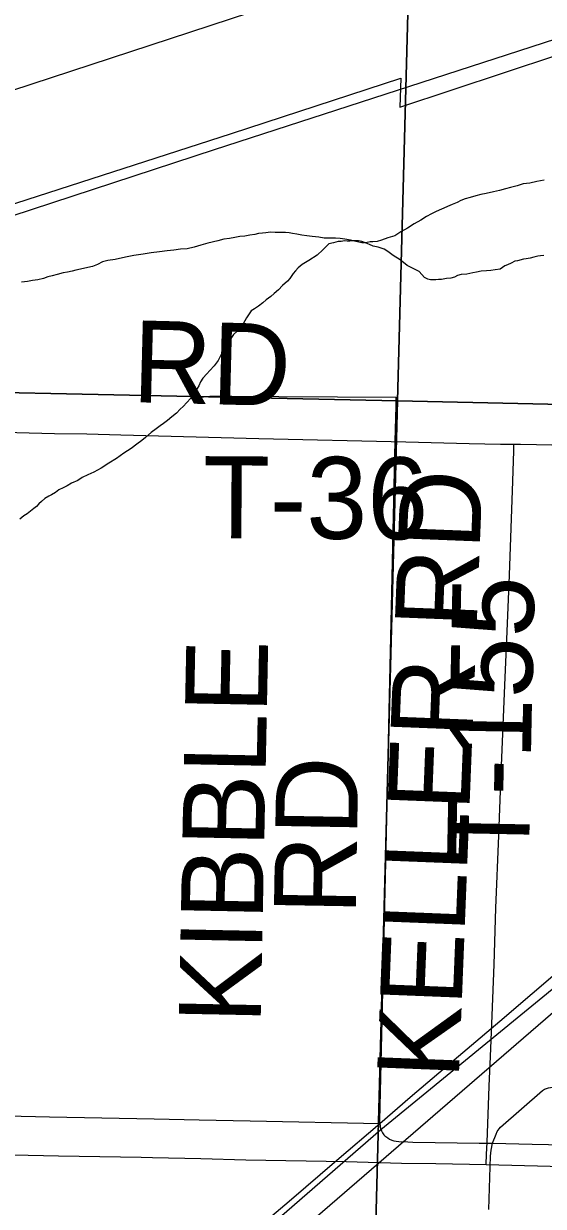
# Model space of a CAD drawing. Extents: x 2.4 to 73.1, y 4.5 to 25.6.
# Drawn here: x 47.4624 to 47.6426, y 21.7941 to 22.2043 of the extents above; entities that cross this region are included whole.
import ezdxf

# ---------------------------------------------------------------- set-up
doc = ezdxf.new("R2010")
doc.units = 0
for name, color, linetype in [('GM_X_City_Street', 7, 'Continuous'), ('GM_X_County_Road', 7, 'Continuous'), ('GM_X_Minor_River', 7, 'Continuous'), ('GM_X_Rail_Line', 7, 'Continuous'), ('GM_X_Section', 7, 'Continuous'), ('GM_X_Township_Road', 7, 'Continuous'), ('GM_X_Township_Road_Text', 7, 'Continuous')]:
    doc.layers.add(name, color=color, linetype=linetype)

msp = doc.modelspace()

# ---------------------------------------------------------------- linework, layer by layer
at = {"layer": 'GM_X_City_Street'}
for points in [[(47.62499, 21.81598), (47.62627, 21.81911), (47.62668, 21.81997), (47.62696, 21.82046), (47.62729, 21.82096), (47.62783, 21.82154), (47.64237, 21.83425), (47.64307, 21.83471), (47.64373, 21.83499), (47.64447, 21.8352), (47.64516, 21.83533), (47.6462, 21.83536), (47.65632, 21.83537), (47.66087, 21.83531), (47.66921, 21.8352)], [(47.58587, 21.82283), (47.58621, 21.82107), (47.58645, 21.8203), (47.58684, 21.81952), (47.58733, 21.81882), (47.58764, 21.81852), (47.58797, 21.81825), (47.58869, 21.81778), (47.58932, 21.81742), (47.59009, 21.81707), (47.59083, 21.81683), (47.59164, 21.81665), (47.59246, 21.81658), (47.59563, 21.81645), (47.59738, 21.81636), (47.60517, 21.81619), (47.62041, 21.81602), (47.62499, 21.81598), (47.63874, 21.81567), (47.65582, 21.81527)], [(47.62376, 21.79301), (47.62428, 21.81151), (47.62454, 21.81351), (47.62499, 21.81598)]]:
    msp.add_lwpolyline(points, dxfattribs=at)
at = {"layer": 'GM_X_County_Road'}
for points in [[(46.57857, 21.85748), (47.53448, 22.1662), (47.59323, 22.18537), (47.59291, 22.17528), (47.64728, 22.19332), (47.68697, 22.20649), (47.72734, 22.21988), (47.78057, 22.23785), (47.84598, 22.25948), (47.84617, 22.26928), (47.88614, 22.28218), (47.91889, 22.29325)], [(47.91435, 22.19839), (47.84403, 22.18365), (47.84225, 22.13492), (47.71788, 22.13648), (47.7165, 22.07305), (47.82869, 22.07324), (47.84447, 22.07298), (47.89417, 22.07275), (47.58633, 21.82057), (47.49555, 21.74172)], [(47.58587, 21.82283), (47.59645, 21.83192), (47.60642, 21.84035), (47.6275, 21.85827), (47.64993, 21.87749)], [(47.49371, 21.74383), (47.50012, 21.74939), (47.50771, 21.75583), (47.53762, 21.78159), (47.54542, 21.78827), (47.55446, 21.79587), (47.57098, 21.81004), (47.58587, 21.82283)], [(47.44807, 21.81219), (47.47448, 21.81153), (47.50308, 21.81109), (47.50711, 21.811), (47.52389, 21.81061), (47.53943, 21.81014), (47.57424, 21.8096), (47.5935, 21.80906), (47.60532, 21.80888), (47.62278, 21.80862)], [(47.62278, 21.80862), (47.67616, 21.80715), (47.71003, 21.80626), (47.74203, 21.80543), (47.77529, 21.80458), (47.81561, 21.80388), (47.83014, 21.80378), (47.83658, 21.80381), (47.84334, 21.80391), (47.84701, 21.80403), (47.8499, 21.80415), (47.85274, 21.8043)]]:
    msp.add_lwpolyline(points, dxfattribs=at)
at = {"layer": 'GM_X_Minor_River'}
for points in [[(47.25808, 21.52633), (48.20114, 22.34109)], [(47.6429, 22.15002), (47.64042, 22.14952), (47.63794, 22.14901), (47.63565, 22.14869), (47.63354, 22.14798), (47.63125, 22.14747), (47.62953, 22.14694), (47.62743, 22.14643), (47.62533, 22.14591), (47.62284, 22.1454), (47.62094, 22.14507), (47.61921, 22.14455), (47.6173, 22.14403), (47.61558, 22.1435), (47.61405, 22.14297), (47.6127, 22.14224), (47.61097, 22.14153), (47.60943, 22.14081), (47.60809, 22.14027), (47.60655, 22.13955), (47.60521, 22.13902), (47.60386, 22.13829), (47.60213, 22.13738), (47.6002, 22.1361), (47.59789, 22.13483), (47.59557, 22.13337), (47.59326, 22.1321), (47.59114, 22.13064), (47.58865, 22.12994), (47.58654, 22.12923), (47.58501, 22.1287), (47.58349, 22.12855), (47.58254, 22.12858), (47.58158, 22.12841), (47.58063, 22.12825), (47.57968, 22.12827), (47.5776, 22.1287), (47.57571, 22.12913), (47.57383, 22.12956), (47.57212, 22.12979), (47.5706, 22.12983), (47.56908, 22.12987), (47.56662, 22.12993), (47.56472, 22.13017), (47.56245, 22.13042), (47.56056, 22.13065), (47.55885, 22.13089), (47.55716, 22.13131), (47.55564, 22.13154), (47.55451, 22.13176), (47.55318, 22.13179), (47.55128, 22.13184), (47.54957, 22.13188), (47.54805, 22.13192), (47.54634, 22.13178), (47.5452, 22.13161), (47.54386, 22.13146), (47.54253, 22.13111), (47.54081, 22.13097), (47.53909, 22.13063), (47.53738, 22.13048), (47.53566, 22.13015), (47.53376, 22.12982), (47.53185, 22.12948), (47.52975, 22.12897), (47.52631, 22.12811), (47.52382, 22.12741), (47.52152, 22.12671), (47.51904, 22.1262), (47.51676, 22.12607), (47.51447, 22.12575), (47.51219, 22.12543), (47.50952, 22.12512), (47.50666, 22.12481), (47.5038, 22.12431), (47.50056, 22.12382), (47.4977, 22.12333), (47.49407, 22.12247), (47.49159, 22.12215), (47.48968, 22.12163), (47.48795, 22.12073), (47.48622, 22.12001), (47.48049, 22.11883), (47.47915, 22.11848), (47.47763, 22.11814), (47.4761, 22.1178), (47.474, 22.11728), (47.47227, 22.11676), (47.47074, 22.11642), (47.46921, 22.11589), (47.4673, 22.11537), (47.4654, 22.11522), (47.46368, 22.11489), (47.46158, 22.11456)], [(47.57969, 22.12875), (47.57856, 22.12897), (47.57666, 22.12901), (47.57551, 22.12885), (47.57457, 22.12888), (47.57362, 22.1289), (47.57247, 22.12874), (47.57152, 22.12876), (47.5698, 22.12824), (47.56827, 22.1279), (47.56613, 22.12586), (47.56419, 22.12401), (47.56129, 22.12219), (47.55898, 22.12073), (47.55762, 22.11962), (47.55664, 22.11851), (47.55586, 22.11758), (47.55468, 22.1159), (47.5539, 22.11497), (47.55215, 22.11349), (47.55078, 22.11201), (47.54923, 22.11072), (47.54806, 22.10961), (47.54652, 22.10851), (47.54535, 22.1074), (47.5438, 22.1063), (47.54245, 22.10538), (47.54129, 22.10465), (47.53971, 22.10222), (47.53852, 22.10016), (47.53734, 22.09848), (47.53637, 22.09756), (47.5352, 22.09645), (47.53362, 22.09421), (47.53283, 22.09271), (47.53202, 22.09102), (47.53085, 22.08953), (47.52985, 22.08747), (47.52847, 22.0856), (47.52691, 22.08393), (47.52593, 22.08282), (47.52457, 22.08134), (47.52377, 22.08003), (47.52317, 22.07871), (47.52258, 22.07778), (47.52217, 22.07684), (47.52119, 22.07553), (47.52021, 22.07423), (47.51767, 22.07144), (47.5167, 22.07052), (47.51534, 22.06922), (47.51378, 22.06794), (47.51223, 22.06664), (47.51087, 22.06554), (47.50972, 22.06481), (47.50836, 22.0637), (47.50662, 22.06242), (47.50468, 22.06076), (47.50332, 22.05965), (47.50158, 22.05837), (47.49964, 22.0569), (47.49713, 22.05525), (47.49462, 22.05342), (47.49192, 22.05178), (47.48922, 22.05013), (47.48671, 22.04868), (47.4846, 22.04778), (47.48268, 22.04688), (47.48113, 22.04578), (47.47902, 22.04489), (47.47748, 22.04397), (47.47613, 22.04325), (47.47459, 22.04253), (47.47343, 22.04161), (47.47208, 22.04088), (47.47112, 22.04034), (47.46977, 22.03961), (47.4686, 22.0385), (47.46764, 22.03777), (47.46685, 22.03684), (47.46589, 22.0361), (47.46472, 22.03518), (47.46356, 22.03426), (47.4624, 22.03353), (47.46104, 22.03243)], [(47.64282, 22.12392), (47.64167, 22.12376), (47.64072, 22.12359), (47.63938, 22.12325), (47.63804, 22.1229), (47.63671, 22.12275), (47.63576, 22.12258), (47.63365, 22.12206), (47.6327, 22.1219), (47.63154, 22.12117), (47.6302, 22.12063), (47.62924, 22.12028), (47.62769, 22.11918), (47.62598, 22.11884), (47.62445, 22.11869), (47.62293, 22.11854), (47.62103, 22.1184), (47.6195, 22.11805), (47.61817, 22.1179), (47.61606, 22.11738), (47.61416, 22.11724), (47.61282, 22.11689), (47.61186, 22.11635), (47.61052, 22.116), (47.609, 22.11585), (47.60728, 22.11551), (47.60633, 22.11554), (47.60538, 22.11537), (47.60348, 22.11542), (47.60253, 22.11563), (47.60141, 22.11623), (47.59957, 22.11837), (47.59544, 22.12037), (47.59302, 22.12233), (47.59059, 22.12391), (47.58872, 22.12529), (47.58741, 22.12608), (47.58534, 22.12671), (47.58364, 22.12713), (47.58232, 22.12773), (47.58063, 22.12834), (47.57969, 22.12875)]]:
    msp.add_lwpolyline(points, dxfattribs=at)
at = {"layer": 'GM_X_Rail_Line'}
for points in [[(46.37711, 21.82964), (47.12758, 22.0728), (48.07818, 22.38437), (48.43367, 22.49981), (48.47937, 22.5158), (48.52401, 22.53278), (48.5733, 22.55674), (48.61543, 22.57739), (48.65067, 22.59609), (48.67554, 22.61161), (48.7021, 22.62796), (48.72324, 22.64236), (48.75853, 22.66792)], [(46.57802, 21.84905), (47.52862, 22.16062), (47.88411, 22.27606), (47.92982, 22.29205)]]:
    msp.add_lwpolyline(points, dxfattribs=at)
at = {"layer": 'GM_X_Section'}
for points in [[(47.10074, 22.59533), (47.60552, 22.57632), (47.59206, 22.07349), (47.089, 22.08412)], [(47.60552, 22.57632), (48.10409, 22.56863), (48.09283, 22.06235), (47.59206, 22.07349)], [(47.089, 22.08412), (47.59206, 22.07349), (47.57885, 21.57331), (47.07977, 21.58366), (47.07371, 21.58379)], [(47.59206, 22.07349), (48.09283, 22.06235), (48.07944, 21.56274), (48.0766, 21.56261), (47.57885, 21.57331)]]:
    msp.add_lwpolyline(points, close=True, dxfattribs=at)
at = {"layer": 'GM_X_Township_Road'}
for points in [[(47.52377, 22.07471), (47.52696, 22.07505), (47.53053, 22.07513), (47.59164, 22.07478)], [(47.58587, 21.82283), (47.58589, 21.82387), (47.58824, 21.92335), (47.58932, 21.97121), (47.59002, 22.00166), (47.59047, 22.0231), (47.59123, 22.05945), (47.59156, 22.07157), (47.59164, 22.07478)], [(47.128, 22.07072), (47.13257, 22.07059), (47.14375, 22.07027), (47.1714, 22.06955), (47.20123, 22.06869), (47.21273, 22.06854), (47.23292, 22.06808), (47.2556, 22.06758), (47.26834, 22.06713), (47.27704, 22.06702), (47.28854, 22.06679), (47.31713, 22.06616), (47.38548, 22.06434), (47.43364, 22.06315), (47.4731, 22.06218), (47.48429, 22.06196), (47.49609, 22.06165), (47.54394, 22.06041), (47.5949, 22.0592), (47.61696, 22.05867), (47.62782, 22.05847), (47.63245, 22.05838)], [(47.62278, 21.80862), (47.62294, 21.81212), (47.62313, 21.81618), (47.62385, 21.83574), (47.62427, 21.84599), (47.62487, 21.86027), (47.62557, 21.87796), (47.62618, 21.89752), (47.62721, 21.92267), (47.62795, 21.9413), (47.62928, 21.97483), (47.63011, 21.99345), (47.63087, 22.01301), (47.63205, 22.04562), (47.63238, 22.05617), (47.63245, 22.05838)], [(47.63245, 22.05838), (47.63467, 22.05837), (47.64026, 22.05834), (47.66667, 22.05769), (47.68407, 22.05723), (47.70271, 22.05672), (47.73409, 22.05596), (47.78723, 22.05475), (47.80525, 22.05435), (47.82327, 22.05389), (47.89504, 22.05189), (47.93978, 22.0508), (47.95935, 22.05029), (47.97675, 22.04993), (48.02087, 22.0489), (48.05723, 22.04811), (48.07277, 22.04777), (48.09048, 22.04741), (48.13542, 22.04657)], [(47.0829, 21.83464), (47.08511, 21.83463), (47.09071, 21.8346), (47.11712, 21.83395), (47.13451, 21.83349), (47.15315, 21.83298), (47.18454, 21.83222), (47.23767, 21.831), (47.25569, 21.8306), (47.27371, 21.83014), (47.34548, 21.82814), (47.39022, 21.82706), (47.4098, 21.82655), (47.42719, 21.82618), (47.47132, 21.82515), (47.50767, 21.82437), (47.52321, 21.82402), (47.54092, 21.82367), (47.58587, 21.82283)]]:
    msp.add_lwpolyline(points, dxfattribs=at)

# ---------------------------------------------------------------- texts
at = {"layer": 'GM_X_Township_Road_Text'}
for s, rotation, p in [('RD', 358.5089, (47.49987, 22.07301)), ('T-36', 359.6442, (47.52452, 22.02587)), ('KELLER RD', 87.739, (47.6133, 21.83801)), ('T-155', 88.8774, (47.63762, 21.91317)), ('KIBBLE', 88.8578, (47.54457, 21.8572)), ('RD', 89.0127, (47.57756, 21.89499))]:
    msp.add_text(s, height=0.028409, rotation=rotation, dxfattribs=at).set_placement(p)

doc.saveas('drawing.dxf')
